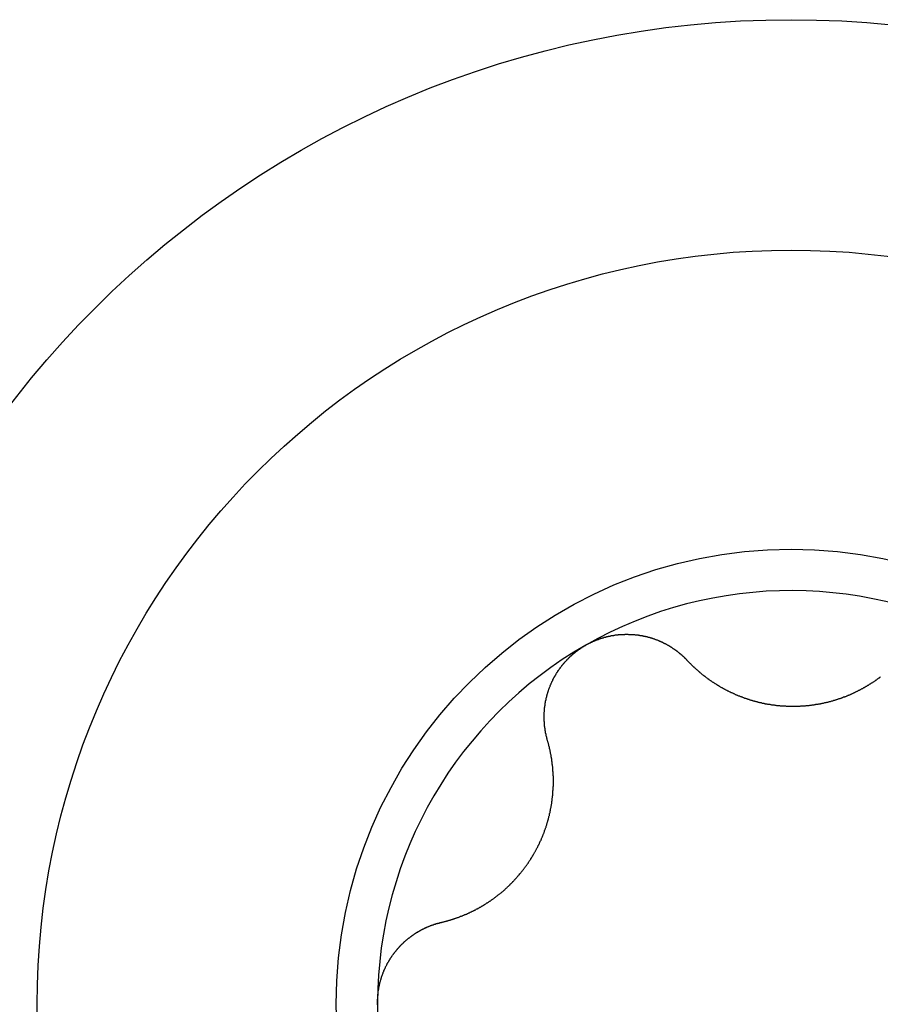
# Model space of a CAD drawing. Extents: x 1107 to 4046, y 937 to 3355.
# Tile 833 of 861: x 3320.42 to 3324.53, y 2226.71 to 2231.41. Entities that reach past the tile are written whole.
import ezdxf

# ---------------------------------------------------------------- set-up
doc = ezdxf.new("R2010")
doc.units = 0
doc.layers.add('KF_VIDA_L___C_LEFT', color=7, linetype='CONTINUOUS')

# ---------------------------------------------------------------- blocks, each defined once
blk = doc.blocks.new('KF_VIDA_L___C_LEFT')
at = {"layer": 'KF_VIDA_L___C_LEFT'}
for points in [[(433.82, 539.214, 0), (433.821, 539.216, 0), (433.823, 539.217, 0), (433.825, 539.218, 0), (433.827, 539.219, 0), (433.829, 539.22, 0), (433.831, 539.221, 0), (433.833, 539.222, 0), (433.835, 539.223, 0), (433.836, 539.224, 0), (433.838, 539.224, 0), (433.84, 539.225, 0), (433.842, 539.226, 0), (433.844, 539.227, 0), (433.846, 539.228, 0), (433.848, 539.229, 0), (433.85, 539.23, 0), (433.852, 539.231, 0), (433.854, 539.232, 0), (433.856, 539.233, 0), (433.858, 539.234, 0), (433.86, 539.234, 0), (433.862, 539.235, 0), (433.864, 539.236, 0), (433.866, 539.237, 0), (433.868, 539.238, 0), (433.87, 539.238, 0), (433.872, 539.239, 0), (433.874, 539.24, 0), (433.876, 539.241, 0), (433.878, 539.242, 0), (433.88, 539.242, 0), (433.882, 539.243, 0), (433.884, 539.244, 0), (433.886, 539.244, 0), (433.888, 539.245, 0), (433.89, 539.246, 0), (433.892, 539.247, 0), (433.894, 539.247, 0), (433.896, 539.248, 0), (433.898, 539.248, 0), (433.9, 539.249, 0), (433.902, 539.25, 0), (433.904, 539.25, 0), (433.906, 539.251, 0), (433.908, 539.252, 0), (433.91, 539.252, 0), (433.912, 539.253, 0), (433.915, 539.253, 0), (433.917, 539.254, 0), (433.919, 539.254, 0), (433.921, 539.255, 0), (433.923, 539.255, 0), (433.925, 539.256, 0), (433.927, 539.256, 0), (433.929, 539.257, 0), (433.931, 539.257, 0), (433.934, 539.258, 0), (433.936, 539.258, 0), (433.938, 539.259, 0), (433.94, 539.259, 0), (433.942, 539.26, 0), (433.944, 539.26, 0), (433.946, 539.26, 0), (433.948, 539.261, 0), (433.951, 539.261, 0), (433.953, 539.261, 0), (433.955, 539.262, 0), (433.957, 539.262, 0), (433.959, 539.262, 0), (433.961, 539.263, 0), (433.963, 539.263, 0), (433.965, 539.263, 0), (433.968, 539.264, 0), (433.97, 539.264, 0), (433.972, 539.264, 0), (433.974, 539.264, 0), (433.976, 539.265, 0), (433.978, 539.265, 0), (433.981, 539.265, 0), (433.983, 539.265, 0), (433.985, 539.265, 0), (433.987, 539.266, 0), (433.989, 539.266, 0), (433.991, 539.266, 0), (433.993, 539.266, 0), (433.996, 539.266, 0), (433.998, 539.266, 0), (434, 539.266, 0), (434.002, 539.266, 0), (434.004, 539.266, 0), (434.006, 539.266, 0), (434.008, 539.267, 0), (434.011, 539.267, 0), (434.013, 539.267, 0), (434.015, 539.267, 0), (434.017, 539.267, 0), (434.019, 539.267, 0), (434.021, 539.267, 0), (434.023, 539.266, 0), (434.026, 539.266, 0), (434.028, 539.266, 0), (434.03, 539.266, 0), (434.032, 539.266, 0), (434.034, 539.266, 0), (434.036, 539.266, 0), (434.038, 539.266, 0), (434.04, 539.266, 0), (434.043, 539.266, 0), (434.045, 539.265, 0), (434.047, 539.265, 0), (434.049, 539.265, 0), (434.051, 539.265, 0), (434.053, 539.265, 0), (434.055, 539.264, 0), (434.057, 539.264, 0), (434.06, 539.264, 0), (434.062, 539.264, 0), (434.064, 539.264, 0), (434.066, 539.263, 0), (434.068, 539.263, 0), (434.07, 539.263, 0), (434.072, 539.262, 0), (434.074, 539.262, 0), (434.076, 539.262, 0), (434.078, 539.261, 0), (434.08, 539.261, 0), (434.082, 539.261, 0), (434.085, 539.26, 0), (434.087, 539.26, 0), (434.089, 539.26, 0), (434.091, 539.259, 0), (434.093, 539.259, 0), (434.095, 539.258, 0), (434.097, 539.258, 0), (434.099, 539.258, 0), (434.101, 539.257, 0), (434.103, 539.257, 0), (434.105, 539.256, 0), (434.107, 539.256, 0), (434.109, 539.255, 0), (434.111, 539.255, 0), (434.113, 539.254, 0), (434.115, 539.254, 0), (434.117, 539.253, 0), (434.119, 539.253, 0), (434.121, 539.252, 0), (434.123, 539.252, 0), (434.125, 539.251, 0), (434.127, 539.251, 0), (434.129, 539.25, 0), (434.131, 539.249, 0), (434.133, 539.249, 0), (434.135, 539.248, 0), (434.136, 539.248, 0), (434.138, 539.247, 0), (434.14, 539.246, 0), (434.142, 539.246, 0), (434.144, 539.245, 0), (434.146, 539.244, 0), (434.148, 539.244, 0), (434.15, 539.243, 0), (434.152, 539.242, 0), (434.154, 539.242, 0), (434.155, 539.241, 0), (434.157, 539.24, 0), (434.159, 539.24, 0), (434.161, 539.239, 0), (434.163, 539.238, 0), (434.165, 539.237, 0), (434.166, 539.237, 0), (434.168, 539.236, 0), (434.17, 539.235, 0), (434.172, 539.234, 0), (434.174, 539.234, 0), (434.176, 539.233, 0), (434.177, 539.232, 0), (434.179, 539.231, 0), (434.181, 539.23, 0), (434.183, 539.23, 0), (434.184, 539.229, 0), (434.186, 539.228, 0), (434.188, 539.227, 0), (434.19, 539.226, 0), (434.192, 539.225, 0), (434.193, 539.224, 0), (434.195, 539.223, 0), (434.197, 539.223, 0), (434.199, 539.222, 0), (434.2, 539.221, 0), (434.202, 539.22, 0), (434.204, 539.219, 0), (434.206, 539.218, 0), (434.207, 539.217, 0), (434.209, 539.216, 0), (434.211, 539.215, 0), (434.213, 539.214, 0), (434.214, 539.213, 0), (434.216, 539.212, 0), (434.218, 539.211, 0), (434.219, 539.21, 0), (434.221, 539.209, 0), (434.223, 539.208, 0), (434.224, 539.207, 0), (434.226, 539.206, 0), (434.228, 539.205, 0), (434.229, 539.204, 0), (434.231, 539.203, 0), (434.233, 539.201, 0), (434.234, 539.2, 0), (434.236, 539.199, 0), (434.238, 539.198, 0), (434.239, 539.197, 0), (434.241, 539.196, 0), (434.243, 539.195, 0), (434.244, 539.194, 0), (434.246, 539.192, 0), (434.248, 539.191, 0), (434.249, 539.19, 0), (434.251, 539.189, 0), (434.252, 539.188, 0), (434.254, 539.187, 0), (434.256, 539.185, 0), (434.257, 539.184, 0), (434.259, 539.183, 0), (434.26, 539.182, 0), (434.262, 539.18, 0), (434.263, 539.179, 0), (434.265, 539.178, 0), (434.266, 539.177, 0), (434.268, 539.175, 0), (434.27, 539.174, 0), (434.271, 539.173, 0), (434.273, 539.172, 0), (434.274, 539.17, 0), (434.276, 539.169, 0), (434.277, 539.168, 0), (434.279, 539.166, 0), (434.28, 539.165, 0), (434.281, 539.164, 0), (434.283, 539.162, 0), (434.284, 539.161, 0), (434.286, 539.16, 0), (434.287, 539.158, 0), (434.289, 539.157, 0), (434.29, 539.156, 0), (434.292, 539.154, 0), (434.293, 539.153, 0), (434.294, 539.151, 0), (434.296, 539.15, 0), (434.297, 539.149, 0), (434.299, 539.147, 0), (434.3, 539.146, 0), (434.301, 539.144, 0), (434.303, 539.143, 0), (434.304, 539.142, 0)], [(433.637, 538.76, 0), (433.636, 538.762, 0), (433.636, 538.764, 0), (433.635, 538.766, 0), (433.635, 538.768, 0), (433.634, 538.769, 0), (433.634, 538.771, 0), (433.633, 538.773, 0), (433.633, 538.775, 0), (433.632, 538.777, 0), (433.632, 538.779, 0), (433.631, 538.781, 0), (433.631, 538.783, 0), (433.63, 538.785, 0), (433.63, 538.787, 0), (433.63, 538.789, 0), (433.629, 538.791, 0), (433.629, 538.793, 0), (433.628, 538.795, 0), (433.628, 538.797, 0), (433.628, 538.799, 0), (433.627, 538.8, 0), (433.627, 538.802, 0), (433.627, 538.804, 0), (433.626, 538.806, 0), (433.626, 538.808, 0), (433.626, 538.81, 0), (433.625, 538.812, 0), (433.625, 538.814, 0), (433.625, 538.816, 0), (433.624, 538.818, 0), (433.624, 538.82, 0), (433.624, 538.822, 0), (433.624, 538.824, 0), (433.623, 538.826, 0), (433.623, 538.828, 0), (433.623, 538.83, 0), (433.623, 538.832, 0), (433.623, 538.834, 0), (433.622, 538.836, 0), (433.622, 538.838, 0), (433.622, 538.84, 0), (433.622, 538.842, 0), (433.622, 538.844, 0), (433.622, 538.846, 0), (433.622, 538.848, 0), (433.621, 538.85, 0), (433.621, 538.852, 0), (433.621, 538.854, 0), (433.621, 538.856, 0), (433.621, 538.858, 0), (433.621, 538.86, 0), (433.621, 538.862, 0), (433.621, 538.864, 0), (433.621, 538.866, 0), (433.621, 538.868, 0), (433.621, 538.87, 0), (433.621, 538.872, 0), (433.621, 538.874, 0), (433.621, 538.876, 0), (433.621, 538.878, 0), (433.621, 538.88, 0), (433.621, 538.882, 0), (433.621, 538.884, 0), (433.621, 538.886, 0), (433.621, 538.888, 0), (433.621, 538.89, 0), (433.621, 538.892, 0), (433.621, 538.893, 0), (433.621, 538.895, 0), (433.622, 538.897, 0), (433.622, 538.899, 0), (433.622, 538.901, 0), (433.622, 538.903, 0), (433.622, 538.905, 0), (433.622, 538.907, 0), (433.623, 538.909, 0), (433.623, 538.911, 0), (433.623, 538.913, 0), (433.623, 538.915, 0), (433.623, 538.917, 0), (433.624, 538.919, 0), (433.624, 538.921, 0), (433.624, 538.923, 0), (433.624, 538.925, 0), (433.625, 538.927, 0), (433.625, 538.929, 0), (433.625, 538.931, 0), (433.625, 538.933, 0), (433.626, 538.935, 0), (433.626, 538.937, 0), (433.626, 538.939, 0), (433.627, 538.941, 0), (433.627, 538.942, 0), (433.628, 538.944, 0), (433.628, 538.946, 0), (433.628, 538.948, 0), (433.629, 538.95, 0), (433.629, 538.952, 0), (433.63, 538.954, 0), (433.63, 538.956, 0), (433.63, 538.958, 0), (433.631, 538.96, 0), (433.631, 538.962, 0), (433.632, 538.964, 0), (433.632, 538.966, 0), (433.633, 538.968, 0), (433.633, 538.97, 0), (433.634, 538.972, 0), (433.634, 538.974, 0), (433.635, 538.976, 0), (433.635, 538.978, 0), (433.636, 538.98, 0), (433.637, 538.982, 0), (433.637, 538.984, 0), (433.638, 538.986, 0), (433.638, 538.988, 0), (433.639, 538.99, 0), (433.64, 538.992, 0), (433.64, 538.994, 0), (433.641, 538.996, 0), (433.642, 538.998, 0), (433.642, 539, 0), (433.643, 539.002, 0), (433.644, 539.004, 0), (433.644, 539.006, 0), (433.645, 539.008, 0), (433.646, 539.01, 0), (433.646, 539.011, 0), (433.647, 539.013, 0), (433.648, 539.015, 0), (433.649, 539.017, 0), (433.65, 539.019, 0), (433.65, 539.021, 0), (433.651, 539.023, 0), (433.652, 539.025, 0), (433.653, 539.027, 0), (433.654, 539.029, 0), (433.654, 539.031, 0), (433.655, 539.033, 0), (433.656, 539.035, 0), (433.657, 539.037, 0), (433.658, 539.039, 0), (433.659, 539.041, 0), (433.66, 539.043, 0), (433.661, 539.044, 0), (433.662, 539.046, 0), (433.663, 539.048, 0), (433.663, 539.05, 0), (433.664, 539.052, 0), (433.665, 539.054, 0), (433.666, 539.056, 0), (433.667, 539.058, 0), (433.668, 539.06, 0), (433.669, 539.061, 0), (433.67, 539.063, 0), (433.671, 539.065, 0), (433.673, 539.067, 0), (433.674, 539.069, 0), (433.675, 539.071, 0), (433.676, 539.073, 0), (433.677, 539.074, 0), (433.678, 539.076, 0), (433.679, 539.078, 0), (433.68, 539.08, 0), (433.681, 539.082, 0), (433.682, 539.084, 0), (433.684, 539.085, 0), (433.685, 539.087, 0), (433.686, 539.089, 0), (433.687, 539.091, 0), (433.688, 539.093, 0), (433.69, 539.094, 0), (433.691, 539.096, 0), (433.692, 539.098, 0), (433.693, 539.1, 0), (433.694, 539.101, 0), (433.696, 539.103, 0), (433.697, 539.105, 0), (433.698, 539.107, 0), (433.7, 539.108, 0), (433.701, 539.11, 0), (433.702, 539.112, 0), (433.704, 539.114, 0), (433.705, 539.115, 0), (433.706, 539.117, 0), (433.708, 539.119, 0), (433.709, 539.12, 0), (433.71, 539.122, 0), (433.712, 539.124, 0), (433.713, 539.125, 0), (433.714, 539.127, 0), (433.716, 539.129, 0), (433.717, 539.13, 0), (433.719, 539.132, 0), (433.72, 539.134, 0), (433.722, 539.135, 0), (433.723, 539.137, 0), (433.725, 539.138, 0), (433.726, 539.14, 0), (433.727, 539.141, 0), (433.729, 539.143, 0), (433.73, 539.145, 0), (433.732, 539.146, 0), (433.733, 539.148, 0), (433.735, 539.149, 0), (433.737, 539.151, 0), (433.738, 539.152, 0), (433.74, 539.154, 0), (433.741, 539.155, 0), (433.743, 539.157, 0), (433.744, 539.158, 0), (433.746, 539.16, 0), (433.747, 539.161, 0), (433.749, 539.163, 0), (433.751, 539.164, 0), (433.752, 539.166, 0), (433.754, 539.167, 0), (433.755, 539.169, 0), (433.757, 539.17, 0), (433.759, 539.171, 0), (433.76, 539.173, 0), (433.762, 539.174, 0), (433.764, 539.176, 0), (433.765, 539.177, 0), (433.767, 539.178, 0), (433.769, 539.18, 0), (433.77, 539.181, 0), (433.772, 539.182, 0), (433.774, 539.184, 0), (433.775, 539.185, 0), (433.777, 539.186, 0), (433.779, 539.188, 0), (433.781, 539.189, 0), (433.782, 539.19, 0), (433.784, 539.191, 0), (433.786, 539.193, 0), (433.787, 539.194, 0), (433.789, 539.195, 0), (433.791, 539.196, 0), (433.793, 539.198, 0), (433.794, 539.199, 0), (433.796, 539.2, 0), (433.798, 539.201, 0), (433.8, 539.202, 0), (433.802, 539.203, 0), (433.803, 539.205, 0), (433.805, 539.206, 0), (433.807, 539.207, 0), (433.809, 539.208, 0), (433.811, 539.209, 0), (433.812, 539.21, 0), (433.814, 539.211, 0), (433.816, 539.212, 0), (433.818, 539.213, 0), (433.82, 539.214, 0)], [(434.304, 539.142, 0), (434.306, 539.14, 0), (434.307, 539.138, 0), (434.309, 539.136, 0), (434.311, 539.135, 0), (434.312, 539.133, 0), (434.314, 539.131, 0), (434.316, 539.129, 0), (434.317, 539.128, 0), (434.319, 539.126, 0), (434.321, 539.124, 0), (434.323, 539.122, 0), (434.324, 539.121, 0), (434.326, 539.119, 0), (434.328, 539.117, 0), (434.33, 539.116, 0), (434.331, 539.114, 0), (434.333, 539.112, 0), (434.335, 539.111, 0), (434.336, 539.109, 0), (434.338, 539.108, 0), (434.34, 539.106, 0), (434.342, 539.104, 0), (434.344, 539.103, 0), (434.345, 539.101, 0), (434.347, 539.099, 0), (434.349, 539.098, 0), (434.351, 539.096, 0), (434.353, 539.095, 0), (434.354, 539.093, 0), (434.356, 539.091, 0), (434.358, 539.09, 0), (434.36, 539.088, 0), (434.362, 539.087, 0), (434.363, 539.085, 0), (434.365, 539.084, 0), (434.367, 539.082, 0), (434.369, 539.081, 0), (434.371, 539.079, 0), (434.373, 539.078, 0), (434.374, 539.076, 0), (434.376, 539.075, 0), (434.378, 539.073, 0), (434.38, 539.072, 0), (434.382, 539.07, 0), (434.384, 539.069, 0), (434.386, 539.067, 0), (434.388, 539.066, 0), (434.389, 539.064, 0), (434.391, 539.063, 0), (434.393, 539.062, 0), (434.395, 539.06, 0), (434.397, 539.059, 0), (434.399, 539.057, 0), (434.401, 539.056, 0), (434.403, 539.054, 0), (434.405, 539.053, 0), (434.406, 539.052, 0), (434.408, 539.05, 0), (434.41, 539.049, 0), (434.412, 539.048, 0), (434.414, 539.046, 0), (434.416, 539.045, 0), (434.418, 539.044, 0), (434.42, 539.042, 0), (434.422, 539.041, 0), (434.424, 539.04, 0), (434.426, 539.038, 0), (434.428, 539.037, 0), (434.43, 539.036, 0), (434.432, 539.035, 0), (434.434, 539.033, 0), (434.436, 539.032, 0), (434.438, 539.031, 0), (434.44, 539.029, 0), (434.442, 539.028, 0), (434.444, 539.027, 0), (434.446, 539.026, 0), (434.448, 539.024, 0), (434.45, 539.023, 0), (434.452, 539.022, 0), (434.454, 539.021, 0), (434.456, 539.019, 0), (434.458, 539.018, 0), (434.46, 539.017, 0), (434.462, 539.016, 0), (434.465, 539.014, 0), (434.467, 539.013, 0), (434.469, 539.012, 0), (434.471, 539.011, 0), (434.473, 539.01, 0), (434.475, 539.008, 0), (434.478, 539.007, 0), (434.48, 539.006, 0), (434.482, 539.005, 0), (434.484, 539.004, 0), (434.486, 539.003, 0), (434.489, 539.001, 0), (434.491, 539, 0), (434.493, 538.999, 0), (434.495, 538.998, 0), (434.497, 538.997, 0), (434.5, 538.996, 0), (434.502, 538.995, 0), (434.504, 538.993, 0), (434.507, 538.992, 0), (434.509, 538.991, 0), (434.511, 538.99, 0), (434.513, 538.989, 0), (434.516, 538.988, 0), (434.518, 538.987, 0), (434.52, 538.986, 0), (434.523, 538.985, 0), (434.525, 538.984, 0), (434.527, 538.983, 0), (434.53, 538.982, 0), (434.532, 538.981, 0), (434.534, 538.979, 0), (434.537, 538.978, 0), (434.539, 538.977, 0), (434.542, 538.976, 0), (434.544, 538.975, 0), (434.546, 538.974, 0), (434.549, 538.973, 0), (434.551, 538.972, 0), (434.554, 538.972, 0), (434.556, 538.971, 0), (434.558, 538.97, 0), (434.561, 538.969, 0), (434.563, 538.968, 0), (434.566, 538.967, 0), (434.568, 538.966, 0), (434.571, 538.965, 0), (434.573, 538.964, 0), (434.576, 538.963, 0), (434.578, 538.962, 0), (434.58, 538.961, 0), (434.583, 538.961, 0), (434.585, 538.96, 0), (434.588, 538.959, 0), (434.59, 538.958, 0), (434.593, 538.957, 0), (434.595, 538.956, 0), (434.598, 538.956, 0), (434.6, 538.955, 0), (434.603, 538.954, 0), (434.605, 538.953, 0), (434.608, 538.952, 0), (434.61, 538.952, 0), (434.613, 538.951, 0), (434.616, 538.95, 0), (434.618, 538.949, 0), (434.621, 538.949, 0), (434.623, 538.948, 0), (434.626, 538.947, 0), (434.628, 538.947, 0), (434.631, 538.946, 0), (434.633, 538.945, 0), (434.636, 538.945, 0), (434.639, 538.944, 0), (434.641, 538.943, 0), (434.644, 538.943, 0), (434.646, 538.942, 0), (434.649, 538.941, 0), (434.651, 538.941, 0), (434.654, 538.94, 0), (434.657, 538.94, 0), (434.659, 538.939, 0), (434.662, 538.938, 0), (434.664, 538.938, 0), (434.667, 538.937, 0), (434.67, 538.937, 0), (434.672, 538.936, 0), (434.675, 538.936, 0), (434.677, 538.935, 0), (434.68, 538.935, 0), (434.683, 538.934, 0), (434.685, 538.934, 0), (434.688, 538.933, 0), (434.69, 538.933, 0), (434.693, 538.932, 0), (434.696, 538.932, 0), (434.698, 538.932, 0), (434.701, 538.931, 0), (434.704, 538.931, 0), (434.706, 538.93, 0), (434.709, 538.93, 0), (434.711, 538.93, 0), (434.714, 538.929, 0), (434.717, 538.929, 0), (434.719, 538.929, 0), (434.722, 538.928, 0), (434.724, 538.928, 0), (434.727, 538.928, 0), (434.73, 538.927, 0), (434.732, 538.927, 0), (434.735, 538.927, 0), (434.738, 538.926, 0), (434.74, 538.926, 0), (434.743, 538.926, 0), (434.745, 538.926, 0), (434.748, 538.925, 0), (434.751, 538.925, 0), (434.753, 538.925, 0), (434.756, 538.925, 0), (434.758, 538.925, 0), (434.761, 538.924, 0), (434.764, 538.924, 0), (434.766, 538.924, 0), (434.769, 538.924, 0), (434.771, 538.924, 0), (434.774, 538.924, 0), (434.776, 538.923, 0), (434.779, 538.923, 0), (434.782, 538.923, 0), (434.784, 538.923, 0), (434.787, 538.923, 0), (434.789, 538.923, 0), (434.792, 538.923, 0), (434.794, 538.923, 0), (434.797, 538.923, 0), (434.8, 538.923, 0), (434.802, 538.923, 0), (434.805, 538.923, 0), (434.807, 538.923, 0), (434.81, 538.923, 0), (434.812, 538.923, 0), (434.815, 538.923, 0), (434.817, 538.923, 0), (434.82, 538.923, 0), (434.823, 538.923, 0), (434.825, 538.923, 0), (434.828, 538.923, 0), (434.83, 538.923, 0), (434.833, 538.923, 0), (434.835, 538.923, 0), (434.838, 538.923, 0), (434.841, 538.923, 0), (434.843, 538.923, 0), (434.846, 538.924, 0), (434.848, 538.924, 0), (434.851, 538.924, 0), (434.854, 538.924, 0), (434.856, 538.924, 0), (434.859, 538.924, 0), (434.861, 538.925, 0), (434.864, 538.925, 0), (434.867, 538.925, 0), (434.869, 538.925, 0), (434.872, 538.926, 0), (434.874, 538.926, 0), (434.877, 538.926, 0), (434.88, 538.926, 0), (434.882, 538.927, 0), (434.885, 538.927, 0), (434.887, 538.927, 0), (434.89, 538.928, 0), (434.893, 538.928, 0), (434.895, 538.928, 0), (434.898, 538.928, 0), (434.901, 538.929, 0), (434.903, 538.929, 0), (434.906, 538.93, 0), (434.908, 538.93, 0), (434.911, 538.93, 0), (434.914, 538.931, 0), (434.916, 538.931, 0), (434.919, 538.932, 0), (434.921, 538.932, 0), (434.924, 538.932, 0), (434.927, 538.933, 0), (434.929, 538.933, 0), (434.932, 538.934, 0), (434.935, 538.934, 0), (434.937, 538.935, 0), (434.94, 538.935, 0), (434.942, 538.936, 0), (434.945, 538.936, 0), (434.948, 538.937, 0), (434.95, 538.937, 0), (434.953, 538.938, 0), (434.955, 538.938, 0), (434.958, 538.939, 0), (434.961, 538.94, 0), (434.963, 538.94, 0), (434.966, 538.941, 0), (434.968, 538.941, 0), (434.971, 538.942, 0), (434.973, 538.943, 0), (434.976, 538.943, 0), (434.979, 538.944, 0), (434.981, 538.944, 0), (434.984, 538.945, 0), (434.986, 538.946, 0), (434.989, 538.946, 0), (434.991, 538.947, 0), (434.994, 538.948, 0), (434.997, 538.949, 0), (434.999, 538.949, 0), (435.002, 538.95, 0), (435.004, 538.951, 0), (435.007, 538.952, 0), (435.009, 538.952, 0), (435.012, 538.953, 0), (435.014, 538.954, 0), (435.017, 538.955, 0), (435.019, 538.955, 0), (435.022, 538.956, 0), (435.024, 538.957, 0), (435.027, 538.958, 0), (435.029, 538.959, 0), (435.032, 538.96, 0), (435.034, 538.96, 0), (435.037, 538.961, 0), (435.039, 538.962, 0), (435.042, 538.963, 0), (435.044, 538.964, 0), (435.047, 538.965, 0), (435.049, 538.966, 0), (435.051, 538.967, 0), (435.054, 538.968, 0), (435.056, 538.968, 0), (435.059, 538.969, 0), (435.061, 538.97, 0), (435.064, 538.971, 0), (435.066, 538.972, 0), (435.068, 538.973, 0), (435.071, 538.974, 0), (435.073, 538.975, 0), (435.076, 538.976, 0), (435.078, 538.977, 0), (435.08, 538.978, 0), (435.083, 538.979, 0), (435.085, 538.98, 0), (435.087, 538.981, 0), (435.09, 538.982, 0), (435.092, 538.983, 0), (435.094, 538.984, 0), (435.097, 538.985, 0), (435.099, 538.987, 0), (435.101, 538.988, 0), (435.104, 538.989, 0), (435.106, 538.99, 0), (435.108, 538.991, 0), (435.11, 538.992, 0), (435.113, 538.993, 0), (435.115, 538.994, 0), (435.117, 538.995, 0), (435.119, 538.996, 0), (435.122, 538.998, 0), (435.124, 538.999, 0), (435.126, 539, 0), (435.128, 539.001, 0), (435.131, 539.002, 0), (435.133, 539.003, 0), (435.135, 539.004, 0), (435.137, 539.006, 0), (435.139, 539.007, 0), (435.142, 539.008, 0), (435.144, 539.009, 0), (435.146, 539.01, 0), (435.148, 539.012, 0), (435.15, 539.013, 0), (435.152, 539.014, 0), (435.154, 539.015, 0), (435.156, 539.016, 0), (435.159, 539.018, 0), (435.161, 539.019, 0), (435.163, 539.02, 0), (435.165, 539.021, 0), (435.167, 539.023, 0), (435.169, 539.024, 0), (435.171, 539.025, 0), (435.173, 539.026, 0), (435.175, 539.028, 0), (435.177, 539.029, 0), (435.179, 539.03, 0), (435.181, 539.031, 0), (435.183, 539.033, 0), (435.185, 539.034, 0), (435.187, 539.035, 0), (435.189, 539.037, 0), (435.191, 539.038, 0), (435.193, 539.039, 0), (435.195, 539.04, 0), (435.197, 539.042, 0), (435.199, 539.043, 0), (435.201, 539.044, 0), (435.203, 539.046, 0), (435.204, 539.047, 0), (435.206, 539.048, 0), (435.208, 539.05, 0), (435.21, 539.051, 0), (435.212, 539.053, 0), (435.214, 539.054, 0), (435.216, 539.055, 0), (435.218, 539.057, 0), (435.22, 539.058, 0), (435.222, 539.059, 0), (435.224, 539.061, 0), (435.226, 539.062, 0), (435.227, 539.064, 0)], [(433.13, 537.891, 0), (433.133, 537.892, 0), (433.135, 537.892, 0), (433.138, 537.893, 0), (433.14, 537.894, 0), (433.142, 537.894, 0), (433.145, 537.895, 0), (433.147, 537.895, 0), (433.149, 537.896, 0), (433.152, 537.897, 0), (433.154, 537.897, 0), (433.156, 537.898, 0), (433.159, 537.898, 0), (433.161, 537.899, 0), (433.163, 537.9, 0), (433.165, 537.9, 0), (433.168, 537.901, 0), (433.17, 537.902, 0), (433.172, 537.902, 0), (433.175, 537.903, 0), (433.177, 537.904, 0), (433.179, 537.905, 0), (433.182, 537.905, 0), (433.184, 537.906, 0), (433.186, 537.907, 0), (433.188, 537.908, 0), (433.191, 537.908, 0), (433.193, 537.909, 0), (433.195, 537.91, 0), (433.198, 537.911, 0), (433.2, 537.911, 0), (433.202, 537.912, 0), (433.204, 537.913, 0), (433.207, 537.914, 0), (433.209, 537.915, 0), (433.211, 537.915, 0), (433.213, 537.916, 0), (433.216, 537.917, 0), (433.218, 537.918, 0), (433.22, 537.919, 0), (433.222, 537.92, 0), (433.224, 537.92, 0), (433.227, 537.921, 0), (433.229, 537.922, 0), (433.231, 537.923, 0), (433.233, 537.924, 0), (433.236, 537.925, 0), (433.238, 537.926, 0), (433.24, 537.927, 0), (433.242, 537.928, 0), (433.244, 537.928, 0), (433.246, 537.929, 0), (433.249, 537.93, 0), (433.251, 537.931, 0), (433.253, 537.932, 0), (433.255, 537.933, 0), (433.257, 537.934, 0), (433.259, 537.935, 0), (433.262, 537.936, 0), (433.264, 537.937, 0), (433.266, 537.938, 0), (433.268, 537.939, 0), (433.27, 537.94, 0), (433.272, 537.941, 0), (433.274, 537.942, 0), (433.276, 537.943, 0), (433.278, 537.944, 0), (433.281, 537.945, 0), (433.283, 537.946, 0), (433.285, 537.947, 0), (433.287, 537.948, 0), (433.289, 537.949, 0), (433.291, 537.95, 0), (433.293, 537.952, 0), (433.295, 537.953, 0), (433.297, 537.954, 0), (433.3, 537.955, 0), (433.302, 537.956, 0), (433.304, 537.957, 0), (433.306, 537.958, 0), (433.308, 537.96, 0), (433.31, 537.961, 0), (433.312, 537.962, 0), (433.314, 537.963, 0), (433.317, 537.964, 0), (433.319, 537.966, 0), (433.321, 537.967, 0), (433.323, 537.968, 0), (433.325, 537.969, 0), (433.327, 537.971, 0), (433.329, 537.972, 0), (433.331, 537.973, 0), (433.333, 537.974, 0), (433.336, 537.976, 0), (433.338, 537.977, 0), (433.34, 537.978, 0), (433.342, 537.98, 0), (433.344, 537.981, 0), (433.346, 537.982, 0), (433.348, 537.984, 0), (433.35, 537.985, 0), (433.352, 537.986, 0), (433.355, 537.988, 0), (433.357, 537.989, 0), (433.359, 537.991, 0), (433.361, 537.992, 0), (433.363, 537.993, 0), (433.365, 537.995, 0), (433.367, 537.996, 0), (433.369, 537.998, 0), (433.371, 537.999, 0), (433.373, 538.001, 0), (433.376, 538.002, 0), (433.378, 538.004, 0), (433.38, 538.005, 0), (433.382, 538.007, 0), (433.384, 538.008, 0), (433.386, 538.01, 0), (433.388, 538.011, 0), (433.39, 538.013, 0), (433.392, 538.014, 0), (433.394, 538.016, 0), (433.396, 538.018, 0), (433.398, 538.019, 0), (433.4, 538.021, 0), (433.402, 538.022, 0), (433.404, 538.024, 0), (433.406, 538.026, 0), (433.409, 538.027, 0), (433.411, 538.029, 0), (433.413, 538.03, 0), (433.415, 538.032, 0), (433.417, 538.034, 0), (433.419, 538.035, 0), (433.421, 538.037, 0), (433.423, 538.039, 0), (433.425, 538.041, 0), (433.427, 538.042, 0), (433.429, 538.044, 0), (433.431, 538.046, 0), (433.433, 538.047, 0), (433.434, 538.049, 0), (433.436, 538.051, 0), (433.438, 538.053, 0), (433.44, 538.055, 0), (433.442, 538.056, 0), (433.444, 538.058, 0), (433.446, 538.06, 0), (433.448, 538.062, 0), (433.45, 538.064, 0), (433.452, 538.065, 0), (433.454, 538.067, 0), (433.456, 538.069, 0), (433.458, 538.071, 0), (433.459, 538.073, 0), (433.461, 538.075, 0), (433.463, 538.076, 0), (433.465, 538.078, 0), (433.467, 538.08, 0), (433.469, 538.082, 0), (433.471, 538.084, 0), (433.472, 538.086, 0), (433.474, 538.088, 0), (433.476, 538.09, 0), (433.478, 538.092, 0), (433.48, 538.094, 0), (433.482, 538.096, 0), (433.483, 538.098, 0), (433.485, 538.1, 0), (433.487, 538.102, 0), (433.489, 538.104, 0), (433.49, 538.106, 0), (433.492, 538.108, 0), (433.494, 538.11, 0), (433.496, 538.112, 0), (433.497, 538.114, 0), (433.499, 538.116, 0), (433.501, 538.118, 0), (433.503, 538.12, 0), (433.504, 538.122, 0), (433.506, 538.124, 0), (433.508, 538.126, 0), (433.509, 538.128, 0), (433.511, 538.13, 0), (433.513, 538.132, 0), (433.514, 538.134, 0), (433.516, 538.136, 0), (433.518, 538.138, 0), (433.519, 538.14, 0), (433.521, 538.142, 0), (433.522, 538.144, 0), (433.524, 538.146, 0), (433.526, 538.149, 0), (433.527, 538.151, 0), (433.529, 538.153, 0), (433.53, 538.155, 0), (433.532, 538.157, 0), (433.533, 538.159, 0), (433.535, 538.161, 0), (433.537, 538.163, 0), (433.538, 538.165, 0), (433.54, 538.168, 0), (433.541, 538.17, 0), (433.543, 538.172, 0), (433.544, 538.174, 0), (433.546, 538.176, 0), (433.547, 538.178, 0), (433.548, 538.18, 0), (433.55, 538.183, 0), (433.551, 538.185, 0), (433.553, 538.187, 0), (433.554, 538.189, 0), (433.556, 538.191, 0), (433.557, 538.193, 0), (433.558, 538.196, 0), (433.56, 538.198, 0), (433.561, 538.2, 0), (433.562, 538.202, 0), (433.564, 538.204, 0), (433.565, 538.207, 0), (433.566, 538.209, 0), (433.568, 538.211, 0), (433.569, 538.213, 0), (433.57, 538.215, 0), (433.572, 538.218, 0), (433.573, 538.22, 0), (433.574, 538.222, 0), (433.575, 538.224, 0), (433.577, 538.226, 0), (433.578, 538.229, 0), (433.579, 538.231, 0), (433.58, 538.233, 0), (433.582, 538.235, 0), (433.583, 538.238, 0), (433.584, 538.24, 0), (433.585, 538.242, 0), (433.586, 538.245, 0), (433.588, 538.247, 0), (433.589, 538.249, 0), (433.59, 538.251, 0), (433.591, 538.254, 0), (433.592, 538.256, 0), (433.593, 538.258, 0), (433.595, 538.261, 0), (433.596, 538.263, 0), (433.597, 538.265, 0), (433.598, 538.268, 0), (433.599, 538.27, 0), (433.6, 538.273, 0), (433.601, 538.275, 0), (433.602, 538.277, 0), (433.603, 538.28, 0), (433.605, 538.282, 0), (433.606, 538.284, 0), (433.607, 538.287, 0), (433.608, 538.289, 0), (433.609, 538.292, 0), (433.61, 538.294, 0), (433.611, 538.297, 0), (433.612, 538.299, 0), (433.613, 538.301, 0), (433.614, 538.304, 0), (433.615, 538.306, 0), (433.616, 538.309, 0), (433.617, 538.311, 0), (433.618, 538.314, 0), (433.619, 538.316, 0), (433.62, 538.319, 0), (433.621, 538.321, 0), (433.622, 538.324, 0), (433.622, 538.326, 0), (433.623, 538.329, 0), (433.624, 538.331, 0), (433.625, 538.334, 0), (433.626, 538.336, 0), (433.627, 538.339, 0), (433.628, 538.341, 0), (433.629, 538.344, 0), (433.63, 538.346, 0), (433.63, 538.349, 0), (433.631, 538.351, 0), (433.632, 538.354, 0), (433.633, 538.356, 0), (433.634, 538.359, 0), (433.634, 538.361, 0), (433.635, 538.364, 0), (433.636, 538.366, 0), (433.637, 538.369, 0), (433.637, 538.371, 0), (433.638, 538.374, 0), (433.639, 538.377, 0), (433.64, 538.379, 0), (433.64, 538.382, 0), (433.641, 538.384, 0), (433.642, 538.387, 0), (433.642, 538.389, 0), (433.643, 538.392, 0), (433.644, 538.394, 0), (433.644, 538.397, 0), (433.645, 538.4, 0), (433.646, 538.402, 0), (433.646, 538.405, 0), (433.647, 538.407, 0), (433.647, 538.41, 0), (433.648, 538.412, 0), (433.649, 538.415, 0), (433.649, 538.418, 0), (433.65, 538.42, 0), (433.65, 538.423, 0), (433.651, 538.425, 0), (433.651, 538.428, 0), (433.652, 538.43, 0), (433.652, 538.433, 0), (433.653, 538.436, 0), (433.653, 538.438, 0), (433.654, 538.441, 0), (433.654, 538.443, 0), (433.655, 538.446, 0), (433.655, 538.448, 0), (433.656, 538.451, 0), (433.656, 538.454, 0), (433.656, 538.456, 0), (433.657, 538.459, 0), (433.657, 538.461, 0), (433.658, 538.464, 0), (433.658, 538.466, 0), (433.658, 538.469, 0), (433.659, 538.472, 0), (433.659, 538.474, 0), (433.659, 538.477, 0), (433.66, 538.479, 0), (433.66, 538.482, 0), (433.66, 538.484, 0), (433.661, 538.487, 0), (433.661, 538.489, 0), (433.661, 538.492, 0), (433.661, 538.495, 0), (433.662, 538.497, 0), (433.662, 538.5, 0), (433.662, 538.502, 0), (433.662, 538.505, 0), (433.663, 538.507, 0), (433.663, 538.51, 0), (433.663, 538.512, 0), (433.663, 538.515, 0), (433.663, 538.517, 0), (433.663, 538.52, 0), (433.664, 538.522, 0), (433.664, 538.525, 0), (433.664, 538.527, 0), (433.664, 538.53, 0), (433.664, 538.532, 0), (433.664, 538.535, 0), (433.664, 538.537, 0), (433.664, 538.54, 0), (433.665, 538.542, 0), (433.665, 538.545, 0), (433.665, 538.547, 0), (433.665, 538.55, 0), (433.665, 538.552, 0), (433.665, 538.555, 0), (433.665, 538.557, 0), (433.665, 538.56, 0), (433.665, 538.562, 0), (433.665, 538.565, 0), (433.665, 538.567, 0), (433.665, 538.569, 0), (433.665, 538.572, 0), (433.665, 538.574, 0), (433.665, 538.577, 0), (433.665, 538.579, 0), (433.665, 538.581, 0), (433.665, 538.584, 0), (433.665, 538.586, 0), (433.665, 538.589, 0), (433.664, 538.591, 0), (433.664, 538.593, 0), (433.664, 538.596, 0), (433.664, 538.598, 0), (433.664, 538.6, 0), (433.664, 538.603, 0), (433.664, 538.605, 0), (433.664, 538.607, 0), (433.664, 538.61, 0), (433.663, 538.612, 0), (433.663, 538.614, 0), (433.663, 538.617, 0), (433.663, 538.619, 0), (433.663, 538.621, 0), (433.662, 538.624, 0), (433.662, 538.626, 0), (433.662, 538.629, 0), (433.662, 538.631, 0), (433.662, 538.633, 0), (433.661, 538.636, 0), (433.661, 538.638, 0), (433.661, 538.64, 0), (433.661, 538.643, 0), (433.66, 538.645, 0), (433.66, 538.647, 0), (433.66, 538.65, 0), (433.659, 538.652, 0), (433.659, 538.654, 0), (433.659, 538.657, 0), (433.658, 538.659, 0), (433.658, 538.661, 0), (433.658, 538.664, 0), (433.657, 538.666, 0), (433.657, 538.669, 0), (433.657, 538.671, 0), (433.656, 538.673, 0), (433.656, 538.676, 0), (433.656, 538.678, 0), (433.655, 538.68, 0), (433.655, 538.683, 0), (433.654, 538.685, 0), (433.654, 538.687, 0), (433.654, 538.69, 0), (433.653, 538.692, 0), (433.653, 538.694, 0), (433.652, 538.697, 0), (433.652, 538.699, 0), (433.651, 538.702, 0), (433.651, 538.704, 0), (433.65, 538.706, 0), (433.65, 538.709, 0), (433.649, 538.711, 0), (433.649, 538.713, 0), (433.648, 538.716, 0), (433.648, 538.718, 0), (433.647, 538.72, 0), (433.647, 538.723, 0), (433.646, 538.725, 0), (433.646, 538.727, 0), (433.645, 538.73, 0), (433.644, 538.732, 0), (433.644, 538.734, 0), (433.643, 538.737, 0), (433.643, 538.739, 0), (433.642, 538.741, 0), (433.641, 538.744, 0), (433.641, 538.746, 0), (433.64, 538.748, 0), (433.639, 538.751, 0), (433.639, 538.753, 0), (433.638, 538.755, 0), (433.637, 538.758, 0), (433.637, 538.76, 0)], [(432.825, 537.508, 0), (432.825, 537.51, 0), (432.825, 537.512, 0), (432.825, 537.515, 0), (432.825, 537.517, 0), (432.825, 537.519, 0), (432.825, 537.521, 0), (432.825, 537.523, 0), (432.825, 537.525, 0), (432.826, 537.527, 0), (432.826, 537.529, 0), (432.826, 537.532, 0), (432.826, 537.534, 0), (432.826, 537.536, 0), (432.826, 537.538, 0), (432.826, 537.54, 0), (432.827, 537.542, 0), (432.827, 537.544, 0), (432.827, 537.546, 0), (432.827, 537.549, 0), (432.828, 537.551, 0), (432.828, 537.553, 0), (432.828, 537.555, 0), (432.828, 537.557, 0), (432.829, 537.559, 0), (432.829, 537.561, 0), (432.829, 537.563, 0), (432.83, 537.566, 0), (432.83, 537.568, 0), (432.83, 537.57, 0), (432.831, 537.572, 0), (432.831, 537.574, 0), (432.831, 537.576, 0), (432.832, 537.578, 0), (432.832, 537.58, 0), (432.833, 537.583, 0), (432.833, 537.585, 0), (432.833, 537.587, 0), (432.834, 537.589, 0), (432.834, 537.591, 0), (432.835, 537.593, 0), (432.835, 537.595, 0), (432.836, 537.597, 0), (432.836, 537.599, 0), (432.837, 537.601, 0), (432.837, 537.604, 0), (432.838, 537.606, 0), (432.838, 537.608, 0), (432.839, 537.61, 0), (432.839, 537.612, 0), (432.84, 537.614, 0), (432.841, 537.616, 0), (432.841, 537.618, 0), (432.842, 537.62, 0), (432.842, 537.622, 0), (432.843, 537.624, 0), (432.844, 537.626, 0), (432.844, 537.629, 0), (432.845, 537.631, 0), (432.846, 537.633, 0), (432.846, 537.635, 0), (432.847, 537.637, 0), (432.848, 537.639, 0), (432.849, 537.641, 0), (432.849, 537.643, 0), (432.85, 537.645, 0), (432.851, 537.647, 0), (432.852, 537.649, 0), (432.852, 537.651, 0), (432.853, 537.653, 0), (432.854, 537.655, 0), (432.855, 537.657, 0), (432.856, 537.659, 0), (432.856, 537.661, 0), (432.857, 537.663, 0), (432.858, 537.665, 0), (432.859, 537.667, 0), (432.86, 537.669, 0), (432.861, 537.671, 0), (432.862, 537.673, 0), (432.863, 537.675, 0), (432.864, 537.677, 0), (432.864, 537.679, 0), (432.865, 537.681, 0), (432.866, 537.683, 0), (432.867, 537.684, 0), (432.868, 537.686, 0), (432.869, 537.688, 0), (432.87, 537.69, 0), (432.871, 537.692, 0), (432.872, 537.694, 0), (432.873, 537.696, 0), (432.874, 537.698, 0), (432.875, 537.7, 0), (432.876, 537.701, 0), (432.878, 537.703, 0), (432.879, 537.705, 0), (432.88, 537.707, 0), (432.881, 537.709, 0), (432.882, 537.711, 0), (432.883, 537.713, 0), (432.884, 537.714, 0), (432.885, 537.716, 0), (432.886, 537.718, 0), (432.888, 537.72, 0), (432.889, 537.722, 0), (432.89, 537.723, 0), (432.891, 537.725, 0), (432.892, 537.727, 0), (432.893, 537.729, 0), (432.895, 537.73, 0), (432.896, 537.732, 0), (432.897, 537.734, 0), (432.898, 537.736, 0), (432.9, 537.737, 0), (432.901, 537.739, 0), (432.902, 537.741, 0), (432.903, 537.742, 0), (432.905, 537.744, 0), (432.906, 537.746, 0), (432.907, 537.747, 0), (432.908, 537.749, 0), (432.91, 537.751, 0), (432.911, 537.752, 0), (432.912, 537.754, 0), (432.914, 537.756, 0), (432.915, 537.757, 0), (432.916, 537.759, 0), (432.918, 537.761, 0), (432.919, 537.762, 0), (432.92, 537.764, 0), (432.922, 537.765, 0), (432.923, 537.767, 0), (432.925, 537.768, 0), (432.926, 537.77, 0), (432.927, 537.772, 0), (432.929, 537.773, 0), (432.93, 537.775, 0), (432.931, 537.776, 0), (432.933, 537.778, 0), (432.934, 537.779, 0), (432.936, 537.781, 0), (432.937, 537.782, 0), (432.939, 537.784, 0), (432.94, 537.785, 0), (432.942, 537.787, 0), (432.943, 537.788, 0), (432.944, 537.789, 0), (432.946, 537.791, 0), (432.947, 537.792, 0), (432.949, 537.794, 0), (432.95, 537.795, 0), (432.952, 537.796, 0), (432.953, 537.798, 0), (432.955, 537.799, 0), (432.956, 537.801, 0), (432.958, 537.802, 0), (432.959, 537.803, 0), (432.961, 537.805, 0), (432.962, 537.806, 0), (432.964, 537.807, 0), (432.965, 537.808, 0), (432.967, 537.81, 0), (432.968, 537.811, 0), (432.97, 537.812, 0), (432.971, 537.814, 0), (432.973, 537.815, 0), (432.975, 537.816, 0), (432.976, 537.817, 0), (432.978, 537.818, 0), (432.979, 537.82, 0), (432.981, 537.821, 0), (432.982, 537.822, 0), (432.984, 537.823, 0), (432.986, 537.824, 0), (432.987, 537.826, 0), (432.989, 537.827, 0), (432.99, 537.828, 0), (432.992, 537.829, 0), (432.994, 537.83, 0), (432.995, 537.831, 0), (432.997, 537.832, 0), (432.998, 537.834, 0), (433, 537.835, 0), (433.002, 537.836, 0), (433.003, 537.837, 0), (433.005, 537.838, 0), (433.007, 537.839, 0), (433.008, 537.84, 0), (433.01, 537.841, 0), (433.012, 537.842, 0), (433.013, 537.843, 0), (433.015, 537.844, 0), (433.017, 537.845, 0), (433.018, 537.846, 0), (433.02, 537.847, 0), (433.022, 537.848, 0), (433.024, 537.849, 0), (433.025, 537.85, 0), (433.027, 537.851, 0), (433.029, 537.852, 0), (433.031, 537.853, 0), (433.032, 537.854, 0), (433.034, 537.855, 0), (433.036, 537.856, 0), (433.038, 537.857, 0), (433.039, 537.858, 0), (433.041, 537.859, 0), (433.043, 537.86, 0), (433.045, 537.86, 0), (433.046, 537.861, 0), (433.048, 537.862, 0), (433.05, 537.863, 0), (433.052, 537.864, 0), (433.054, 537.865, 0), (433.055, 537.866, 0), (433.057, 537.866, 0), (433.059, 537.867, 0), (433.061, 537.868, 0), (433.063, 537.869, 0), (433.065, 537.87, 0), (433.066, 537.87, 0), (433.068, 537.871, 0), (433.07, 537.872, 0), (433.072, 537.873, 0), (433.074, 537.873, 0), (433.076, 537.874, 0), (433.077, 537.875, 0), (433.079, 537.876, 0), (433.081, 537.876, 0), (433.083, 537.877, 0), (433.085, 537.878, 0), (433.087, 537.878, 0), (433.089, 537.879, 0), (433.09, 537.88, 0), (433.092, 537.88, 0), (433.094, 537.881, 0), (433.096, 537.882, 0), (433.098, 537.882, 0), (433.1, 537.883, 0), (433.102, 537.883, 0), (433.104, 537.884, 0), (433.106, 537.885, 0), (433.107, 537.885, 0), (433.109, 537.886, 0), (433.111, 537.886, 0), (433.113, 537.887, 0), (433.115, 537.887, 0), (433.117, 537.888, 0), (433.119, 537.888, 0), (433.121, 537.889, 0), (433.123, 537.889, 0), (433.125, 537.89, 0), (433.127, 537.89, 0), (433.129, 537.891, 0), (433.13, 537.891, 0)], [(432.825, 537.498, 0), (432.825, 537.5, 0), (432.825, 537.502, 0), (432.825, 537.504, 0), (432.825, 537.506, 0), (432.825, 537.508, 0)]]:
    blk.add_polyline3d(points, dxfattribs=at)
for radius in [4.7, 3.6, 2.1725]:
    blk.add_circle((434.8, 537.5), radius, dxfattribs=at)
for start, end in [(59.7614, 119.7614), (119.7614, 179.7614), (179.7614, 239.7614)]:
    blk.add_arc((434.8, 537.5), 1.975, start, end, dxfattribs=at)

msp = doc.modelspace()

# ---------------------------------------------------------------- block references
at = {"layer": 'KF_VIDA_L___C_LEFT'}
msp.add_blockref('KF_VIDA_L___C_LEFT', (2889.3036, 1689.2132), dxfattribs=at)

doc.saveas('drawing.dxf')
